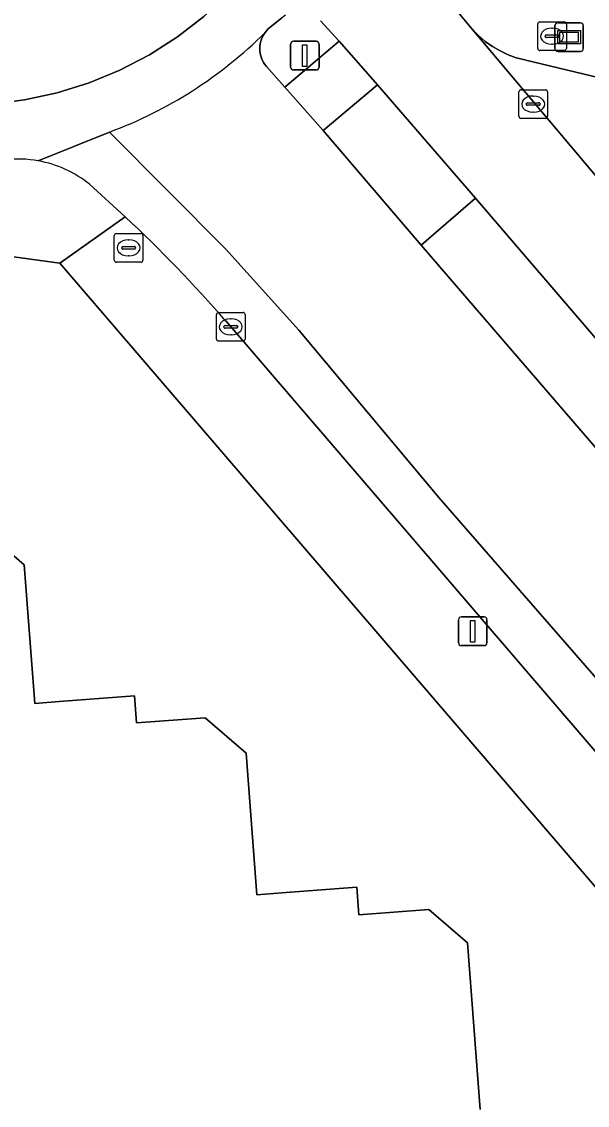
# Model space of a CAD drawing. Extents: x 157793 to 159380, y 380877 to 382313.
# Drawn here: x 158240.78 to 158260.49, y 381053.88 to 381091.66 of the extents above; entities that cross this region are included whole.
import ezdxf

# ---------------------------------------------------------------- set-up
doc = ezdxf.new("R2010")
doc.units = 0
for name, color, linetype in [('IMGEO_Berm_open', 7, 'Continuous'), ('IMGEO_Brandkraan', 7, 'Continuous'), ('IMGEO_Erf', 7, 'Continuous'), ('IMGEO_Fietspad_gesloten', 7, 'Continuous'), ('IMGEO_Kolk', 7, 'Continuous'), ('IMGEO_Lichtmast', 7, 'Continuous'), ('IMGEO_Pand', 7, 'Continuous'), ('IMGEO_Parkeervlak_open', 7, 'Continuous'), ('IMGEO_Reclamebord', 7, 'Continuous'), ('IMGEO_Rijbaan_lokaal_gesloten', 7, 'Continuous'), ('IMGEO_Rioolput', 7, 'Continuous'), ('IMGEO_Verkeerseiland_open', 7, 'Continuous'), ('IMGEO_Voetpad_open', 7, 'Continuous')]:
    doc.layers.add(name, color=color, linetype=linetype)

msp = doc.modelspace()

# ---------------------------------------------------------------- linework, layer by layer
at = {"layer": 'IMGEO_Berm_open'}
msp.add_lwpolyline([(158256.013, 381091.956), (158256.355, 381091.548), (158256.481, 381091.398), (158256.696, 381091.178), (158256.93, 381090.978), (158257.18, 381090.8), (158257.446, 381090.645), (158257.725, 381090.514), (158258.014, 381090.408), (158258.311, 381090.329), (158258.34, 381090.323), (158260.908, 381089.71)], dxfattribs=at)
for points in [[(158253.174, 381089.46), (158251.289, 381087.865), (158254.699, 381083.868), (158256.587, 381085.506)], [(158271.965, 381067.71), (158269.932, 381069.936), (158256.587, 381085.506), (158254.699, 381083.868), (158286.028, 381047.484), (158288.01, 381045.183), (158290.104, 381042.751), (158293.598, 381045.7), (158291.285, 381048.042), (158289.142, 381050.211), (158274.018, 381065.522)]]:
    msp.add_lwpolyline(points, close=True, dxfattribs=at)
at = {"layer": 'IMGEO_Brandkraan'}
for p, q in [((158244.007, 381083.352), (158244.007, 381084.204)), ((158244.082, 381084.278), (158244.934, 381084.278)), ((158245.008, 381084.204), (158245.008, 381083.352)), ((158244.266, 381083.772), (158244.266, 381083.784)), ((158244.704, 381083.735), (158244.306, 381083.735)), ((158244.309, 381083.821), (158244.707, 381083.821)), ((158244.495, 381084.058), (158244.52, 381084.058)), ((158244.75, 381083.784), (158244.75, 381083.772)), ((158244.518, 381083.498), (158244.493, 381083.498)), ((158244.934, 381083.278), (158244.082, 381083.278))]:
    msp.add_line(p, q, dxfattribs=at)
for points in [[(158244.007, 381083.352), (158244.007, 381084.204)], [(158244.082, 381084.278), (158244.934, 381084.278)], [(158245.008, 381084.204), (158245.008, 381083.352)], [(158244.934, 381083.278), (158244.082, 381083.278)]]:
    msp.add_lwpolyline(points, dxfattribs=at)
for centre, radius, start, end in [((158244.084, 381084.202), 0.0765, 91.552, 178.448), ((158244.084, 381084.202), 0.0765, 91.552, 178.448), ((158244.932, 381084.202), 0.0765, 1.552, 88.448), ((158244.932, 381084.202), 0.0765, 1.552, 88.448), ((158244.306, 381083.781), 0.0403, 85.8775, 175.7526), ((158244.303, 381083.771), 0.0366, 178.938, 274.7102), ((158244.707, 381083.778), 0.043, 264.8664, 352.4533), ((158244.711, 381083.783), 0.0386, 1.7309, 96.639), ((158244.084, 381083.354), 0.0765, 181.552, 268.448), ((158244.084, 381083.354), 0.0765, 181.552, 268.448), ((158244.932, 381083.354), 0.0765, 271.552, 358.448), ((158244.932, 381083.354), 0.0765, 271.552, 358.448)]:
    msp.add_arc(centre, radius, start, end, dxfattribs=at)
for centre, major_axis, ratio, start_param, end_param in [((158244.494, 381083.778), (-0.387, 0.002), 0.722429, 4.712389, 7.853982), ((158244.519, 381083.778), (-0.39, 0.002), 0.717154, 1.570796, 4.712389)]:
    msp.add_ellipse(centre, major_axis=major_axis, ratio=ratio, start_param=start_param, end_param=end_param, dxfattribs=at)
at = {"layer": 'IMGEO_Erf'}
for points in [[(158210.933, 380998.175), (158212.921, 381000), (158236.13, 381021.306), (158269.927, 381050.711), (158268.877, 381052.048), (158268.388, 381052.618), (158264.551, 381057.096), (158242.111, 381083.244), (158235.975, 381084.086), (158221.055, 381079.401), (158220.593, 381079.208), (158214.542, 381077.698)], [(158239.452, 381073.947), (158240.872, 381072.726), (158241.237, 381067.892), (158242.087, 381067.956), (158244.709, 381068.154), (158244.78, 381067.213), (158247.17, 381067.394), (158248.601, 381066.163), (158248.975, 381061.222), (158249.848, 381061.288), (158252.453, 381061.485), (158252.526, 381060.525), (158254.964, 381060.709), (158256.319, 381059.544), (158256.758, 381053.737)]]:
    msp.add_lwpolyline(points, dxfattribs=at)
at = {"layer": 'IMGEO_Fietspad_gesloten'}
for points in [[(158251.754, 381101.518), (158251.728, 381101.288), (158251.567, 381099.855), (158251.56, 381099.805), (158251.335, 381098.665), (158251.008, 381097.549), (158250.584, 381096.467), (158250.064, 381095.427), (158249.453, 381094.438), (158248.757, 381093.507), (158247.98, 381092.642), (158247.129, 381091.85), (158246.211, 381091.137), (158245.233, 381090.51), (158244.202, 381089.971), (158243.128, 381089.528), (158242.018, 381089.182), (158240.882, 381088.936), (158239.728, 381088.793), (158239.031, 381088.738), (158238.792, 381088.719)], [(158249.26, 381091.284), (158249.313, 381091.351), (158249.372, 381091.412), (158249.436, 381091.468), (158249.83, 381091.788), (158249.864, 381091.819), (158249.929, 381091.87), (158249.976, 381091.901)], [(158241.362, 381086.812), (158243.841, 381087.817)], [(158243.841, 381087.817), (158241.362, 381086.812)], [(158273.915, 381050.662), (158275.191, 381051.598), (158271.475, 381056.228), (158266.521, 381062.092), (158261.357, 381068.131), (158255.32, 381075.077), (158250.436, 381080.905), (158247.889, 381083.733), (158243.841, 381087.817)], [(158243.147, 381085.994), (158244.393, 381084.862)], [(158247.899, 381081.228), (158268.149, 381057.613), (158271.476, 381053.702)]]:
    msp.add_lwpolyline(points, dxfattribs=at)
for centre, radius, start, end in [((158238.587, 381101.997), 15.122, 290.3295, 314.8916), ((158240.658, 381082.907), 3.968, 79.7759, 96.5639), ((158240.658, 381082.92), 3.955, 51.0063, 79.7532), ((158209.046, 381047.251), 51.614, 41.1691, 46.7768)]:
    msp.add_arc(centre, radius, start, end, dxfattribs=at)
at = {"layer": 'IMGEO_Kolk'}
for p, q in [((158258.102, 381088.366), (158258.102, 381089.218)), ((158258.177, 381089.292), (158259.029, 381089.292)), ((158258.59, 381089.072), (158258.615, 381089.072)), ((158259.103, 381089.218), (158259.103, 381088.366)), ((158258.361, 381088.786), (158258.361, 381088.798)), ((158258.799, 381088.749), (158258.401, 381088.749)), ((158258.404, 381088.835), (158258.802, 381088.835)), ((158258.845, 381088.798), (158258.845, 381088.786)), ((158259.029, 381088.292), (158258.177, 381088.292)), ((158258.613, 381088.512), (158258.588, 381088.512)), ((158247.567, 381080.599), (158247.567, 381081.451)), ((158247.642, 381081.525), (158248.494, 381081.525)), ((158248.568, 381081.451), (158248.568, 381080.599)), ((158247.869, 381081.068), (158248.267, 381081.068)), ((158248.055, 381081.305), (158248.08, 381081.305)), ((158247.826, 381081.019), (158247.826, 381081.031)), ((158248.264, 381080.982), (158247.866, 381080.982)), ((158248.078, 381080.745), (158248.053, 381080.745)), ((158248.31, 381081.031), (158248.31, 381081.019)), ((158248.494, 381080.525), (158247.642, 381080.525))]:
    msp.add_line(p, q, dxfattribs=at)
for points in [[(158258.102, 381088.366), (158258.102, 381089.218)], [(158258.177, 381089.292), (158259.029, 381089.292)], [(158259.103, 381089.218), (158259.103, 381088.366)], [(158259.029, 381088.292), (158258.177, 381088.292)], [(158247.567, 381080.599), (158247.567, 381081.451)], [(158247.642, 381081.525), (158248.494, 381081.525)], [(158248.568, 381081.451), (158248.568, 381080.599)], [(158248.494, 381080.525), (158247.642, 381080.525)]]:
    msp.add_lwpolyline(points, dxfattribs=at)
for centre, radius, start, end in [((158258.179, 381089.216), 0.0765, 91.552, 178.448), ((158258.179, 381089.216), 0.0765, 91.552, 178.448), ((158259.027, 381089.216), 0.0765, 1.552, 88.448), ((158259.027, 381089.216), 0.0765, 1.552, 88.448), ((158258.401, 381088.795), 0.0403, 85.8775, 175.7526), ((158258.398, 381088.785), 0.0366, 178.938, 274.7102), ((158258.802, 381088.792), 0.043, 264.8664, 352.4533), ((158258.806, 381088.797), 0.0386, 1.7309, 96.639), ((158258.179, 381088.368), 0.0765, 181.552, 268.448), ((158258.179, 381088.368), 0.0765, 181.552, 268.448), ((158259.027, 381088.368), 0.0765, 271.552, 358.448), ((158259.027, 381088.368), 0.0765, 271.552, 358.448), ((158247.644, 381081.449), 0.0765, 91.552, 178.448), ((158247.644, 381081.449), 0.0765, 91.552, 178.448), ((158248.492, 381081.449), 0.0765, 1.552, 88.448), ((158248.492, 381081.449), 0.0765, 1.552, 88.448), ((158247.866, 381081.028), 0.0403, 85.8775, 175.7526), ((158248.271, 381081.03), 0.0386, 1.7309, 96.639), ((158247.863, 381081.018), 0.0366, 178.938, 274.7102), ((158248.267, 381081.025), 0.043, 264.8664, 352.4533), ((158247.644, 381080.601), 0.0765, 181.552, 268.448), ((158247.644, 381080.601), 0.0765, 181.552, 268.448), ((158248.492, 381080.601), 0.0765, 271.552, 358.448), ((158248.492, 381080.601), 0.0765, 271.552, 358.448)]:
    msp.add_arc(centre, radius, start, end, dxfattribs=at)
for centre, major_axis, ratio, start_param, end_param in [((158258.589, 381088.792), (-0.387, 0.002), 0.722429, 4.712389, 7.853982), ((158258.614, 381088.792), (-0.39, 0.002), 0.717154, 1.570796, 4.712389), ((158248.054, 381081.025), (-0.387, 0.002), 0.722429, 4.712389, 7.853982), ((158248.079, 381081.025), (-0.39, 0.002), 0.717154, 1.570796, 4.712389)]:
    msp.add_ellipse(centre, major_axis=major_axis, ratio=ratio, start_param=start_param, end_param=end_param, dxfattribs=at)
at = {"layer": 'IMGEO_Lichtmast'}
for p, q in [((158250.151, 381090.082), (158250.151, 381090.882)), ((158250.151, 381090.882), (158250.151, 381090.082)), ((158250.251, 381090.982), (158251.041, 381090.982)), ((158251.041, 381090.982), (158250.251, 381090.982)), ((158251.141, 381090.882), (158251.141, 381090.082)), ((158251.141, 381090.082), (158251.141, 381090.882)), ((158251.041, 381089.982), (158250.251, 381089.982)), ((158250.251, 381089.982), (158251.041, 381089.982)), ((158256.099, 381070.91), (158256.889, 381070.91)), ((158256.889, 381070.91), (158256.099, 381070.91)), ((158255.999, 381070.01), (158255.999, 381070.81)), ((158255.999, 381070.81), (158255.999, 381070.01)), ((158256.989, 381070.81), (158256.989, 381070.01)), ((158256.989, 381070.01), (158256.989, 381070.81)), ((158256.889, 381069.91), (158256.099, 381069.91)), ((158256.099, 381069.91), (158256.889, 381069.91))]:
    msp.add_line(p, q, dxfattribs=at)
for points in [[(158250.571, 381090.857), (158250.721, 381090.857), (158250.721, 381090.107), (158250.571, 381090.107), (158250.571, 381090.857)], [(158256.419, 381070.785), (158256.569, 381070.785), (158256.569, 381070.035), (158256.419, 381070.035), (158256.419, 381070.785)]]:
    msp.add_lwpolyline(points, dxfattribs=at)
for centre, start, end in [((158250.251, 381090.882), 90, 180), ((158250.251, 381090.882), 90, 180), ((158251.041, 381090.882), 0, 90), ((158251.041, 381090.882), 360, 90), ((158250.251, 381090.082), 180, 270), ((158250.251, 381090.082), 180, 270), ((158251.041, 381090.082), 270, 0), ((158251.041, 381090.082), 270, 0), ((158256.099, 381070.81), 90, 180), ((158256.099, 381070.81), 90, 180), ((158256.889, 381070.81), 0, 90), ((158256.889, 381070.81), 360, 90), ((158256.099, 381070.01), 180, 270), ((158256.099, 381070.01), 180, 270), ((158256.889, 381070.01), 270, 0), ((158256.889, 381070.01), 270, 0)]:
    msp.add_arc(centre, 0.1, start, end, dxfattribs=at)
at = {"layer": 'IMGEO_Pand'}
msp.add_lwpolyline([(158256.758, 381053.737), (158256.319, 381059.544), (158254.964, 381060.709), (158252.526, 381060.525), (158252.453, 381061.485), (158249.848, 381061.288), (158248.975, 381061.222), (158248.601, 381066.163), (158247.17, 381067.394), (158244.78, 381067.213), (158244.709, 381068.154), (158242.087, 381067.956), (158241.237, 381067.892), (158240.872, 381072.726), (158239.452, 381073.947)], dxfattribs=at)
at = {"layer": 'IMGEO_Parkeervlak_open'}
msp.add_lwpolyline([(158260.908, 381089.71), (158258.34, 381090.323), (158258.311, 381090.329), (158258.014, 381090.408), (158257.725, 381090.514), (158257.446, 381090.645), (158257.18, 381090.8), (158256.93, 381090.978), (158256.696, 381091.178), (158256.481, 381091.398), (158272.916, 381071.883)], dxfattribs=at)
at = {"layer": 'IMGEO_Reclamebord'}
for p, q in [((158259.356, 381090.726), (158259.356, 381091.526)), ((158259.356, 381091.526), (158259.356, 381090.726)), ((158259.456, 381091.626), (158260.246, 381091.626)), ((158260.246, 381091.626), (158259.456, 381091.626)), ((158260.346, 381091.526), (158260.346, 381090.726)), ((158260.346, 381090.726), (158260.346, 381091.526)), ((158260.246, 381090.626), (158259.456, 381090.626)), ((158259.456, 381090.626), (158260.246, 381090.626))]:
    msp.add_line(p, q, dxfattribs=at)
for points in [[(158259.457, 381091.358), (158260.245, 381091.358), (158260.245, 381090.894), (158259.457, 381090.894), (158259.457, 381091.358)], [(158259.522, 381091.293), (158259.522, 381090.959), (158260.18, 381090.959), (158260.18, 381091.293), (158259.522, 381091.293)]]:
    msp.add_lwpolyline(points, dxfattribs=at)
for centre, start, end in [((158259.456, 381091.526), 90, 180), ((158259.456, 381091.526), 90, 180), ((158260.246, 381091.526), 0, 90), ((158260.246, 381091.526), 360, 90), ((158259.456, 381090.726), 180, 270), ((158259.456, 381090.726), 180, 270), ((158260.246, 381090.726), 270, 0), ((158260.246, 381090.726), 270, 0)]:
    msp.add_arc(centre, 0.1, start, end, dxfattribs=at)
at = {"layer": 'IMGEO_Rijbaan_lokaal_gesloten'}
for points in [[(158239.031, 381088.738), (158239.728, 381088.793), (158240.882, 381088.936), (158242.018, 381089.182), (158243.128, 381089.528), (158244.202, 381089.971), (158245.233, 381090.51), (158246.211, 381091.137), (158247.129, 381091.85), (158247.98, 381092.642), (158248.757, 381093.507), (158249.453, 381094.438), (158250.064, 381095.427), (158250.584, 381096.467), (158251.008, 381097.549)], [(158293.538, 381054.058), (158282.398, 381062.9), (158277.095, 381067.493), (158276.955, 381067.621), (158276.82, 381067.751), (158276.012, 381068.533), (158272.916, 381071.883), (158256.481, 381091.398), (158256.355, 381091.548), (158256.013, 381091.956), (158254.778, 381093.529), (158253.225, 381095.538), (158252.897, 381096.246)], [(158251.187, 381091.698), (158251.841, 381090.988), (158253.174, 381089.46), (158256.587, 381085.506), (158269.932, 381069.936), (158271.965, 381067.71), (158274.018, 381065.522), (158289.142, 381050.211)], [(158286.028, 381047.484), (158254.699, 381083.868), (158251.289, 381087.865), (158249.945, 381089.385), (158249.309, 381090.103), (158249.256, 381090.17), (158249.21, 381090.241), (158249.17, 381090.316), (158249.137, 381090.394), (158249.111, 381090.475), (158249.092, 381090.558), (158249.081, 381090.643), (158249.078, 381090.728), (158249.082, 381090.812), (158249.093, 381090.897), (158249.113, 381090.98), (158249.139, 381091.06), (158249.173, 381091.139), (158249.213, 381091.213), (158249.26, 381091.284)], [(158243.841, 381087.817), (158247.889, 381083.733), (158250.436, 381080.905), (158255.32, 381075.077), (158261.357, 381068.131), (158266.521, 381062.092), (158271.475, 381056.228), (158275.191, 381051.598), (158279.717, 381045.905), (158280.432, 381044.956), (158281.483, 381043.506), (158283.267, 381041.045), (158284.15, 381039.827), (158284.013, 381039.736), (158288.142, 381034.092), (158288.646, 381033.365), (158289.2, 381032.41), (158289.666, 381031.41), (158290.089, 381030.469), (158290.523, 381029.159), (158290.868, 381027.713), (158291.082, 381026.241)]]:
    msp.add_lwpolyline(points, dxfattribs=at)
msp.add_arc((158238.587, 381101.997), 15.122, 290.3295, 314.8916, dxfattribs=at)
at = {"layer": 'IMGEO_Rioolput'}
for p, q in [((158258.836, 381091.658), (158259.688, 381091.658)), ((158258.761, 381090.732), (158258.761, 381091.584)), ((158259.249, 381091.438), (158259.274, 381091.438)), ((158259.762, 381091.584), (158259.762, 381090.732)), ((158259.02, 381091.152), (158259.02, 381091.164)), ((158259.458, 381091.115), (158259.06, 381091.115)), ((158259.063, 381091.201), (158259.461, 381091.201)), ((158259.272, 381090.878), (158259.247, 381090.878)), ((158259.504, 381091.164), (158259.504, 381091.152)), ((158259.688, 381090.658), (158258.836, 381090.658))]:
    msp.add_line(p, q, dxfattribs=at)
for points in [[(158258.836, 381091.658), (158259.688, 381091.658)], [(158258.761, 381090.732), (158258.761, 381091.584)], [(158259.762, 381091.584), (158259.762, 381090.732)], [(158259.688, 381090.658), (158258.836, 381090.658)]]:
    msp.add_lwpolyline(points, dxfattribs=at)
for centre, radius, start, end in [((158258.838, 381091.582), 0.0765, 91.552, 178.448), ((158258.838, 381091.582), 0.0765, 91.552, 178.448), ((158259.686, 381091.582), 0.0765, 1.552, 88.448), ((158259.686, 381091.582), 0.0765, 1.552, 88.448), ((158259.06, 381091.161), 0.0403, 85.8775, 175.7526), ((158259.057, 381091.151), 0.0366, 178.938, 274.7102), ((158259.461, 381091.158), 0.043, 264.8664, 352.4533), ((158259.465, 381091.163), 0.0386, 1.7309, 96.639), ((158258.838, 381090.734), 0.0765, 181.552, 268.448), ((158258.838, 381090.734), 0.0765, 181.552, 268.448), ((158259.686, 381090.734), 0.0765, 271.552, 358.448), ((158259.686, 381090.734), 0.0765, 271.552, 358.448)]:
    msp.add_arc(centre, radius, start, end, dxfattribs=at)
for centre, major_axis, ratio, start_param, end_param in [((158259.248, 381091.158), (-0.387, 0.002), 0.722429, 4.712389, 7.853982), ((158259.273, 381091.158), (-0.39, 0.002), 0.717154, 1.570796, 4.712389)]:
    msp.add_ellipse(centre, major_axis=major_axis, ratio=ratio, start_param=start_param, end_param=end_param, dxfattribs=at)
at = {"layer": 'IMGEO_Verkeerseiland_open'}
msp.add_lwpolyline([(158249.83, 381091.788), (158249.436, 381091.468), (158249.372, 381091.412), (158249.313, 381091.351), (158249.26, 381091.284), (158249.213, 381091.213), (158249.173, 381091.139), (158249.139, 381091.06), (158249.113, 381090.98), (158249.093, 381090.897), (158249.082, 381090.812), (158249.078, 381090.728), (158249.081, 381090.643), (158249.092, 381090.558), (158249.111, 381090.475), (158249.137, 381090.394), (158249.17, 381090.316), (158249.21, 381090.241), (158249.256, 381090.17), (158249.309, 381090.103), (158249.945, 381089.385), (158251.841, 381090.988), (158251.187, 381091.698)], dxfattribs=at)
at = {"layer": 'IMGEO_Voetpad_open'}
msp.add_lwpolyline([(158251.841, 381090.988), (158249.945, 381089.385), (158251.289, 381087.865), (158253.174, 381089.46)], close=True, dxfattribs=at)
for points in [[(158228.732, 381088.446), (158228.543, 381088.382), (158228.371, 381088.324), (158218.935, 381084.302), (158221.055, 381079.401), (158235.975, 381084.086), (158242.111, 381083.244), (158244.393, 381084.862), (158243.147, 381085.994)], [(158244.393, 381084.862), (158242.111, 381083.244), (158264.551, 381057.096), (158268.388, 381052.618)], [(158268.149, 381057.613), (158247.899, 381081.228)]]:
    msp.add_lwpolyline(points, dxfattribs=at)
for centre, radius, start, end in [((158240.658, 381082.907), 3.968, 79.7759, 96.5639), ((158240.658, 381082.92), 3.955, 51.0063, 79.7532), ((158209.046, 381047.251), 51.614, 41.1691, 46.7768)]:
    msp.add_arc(centre, radius, start, end, dxfattribs=at)

doc.saveas('drawing.dxf')
